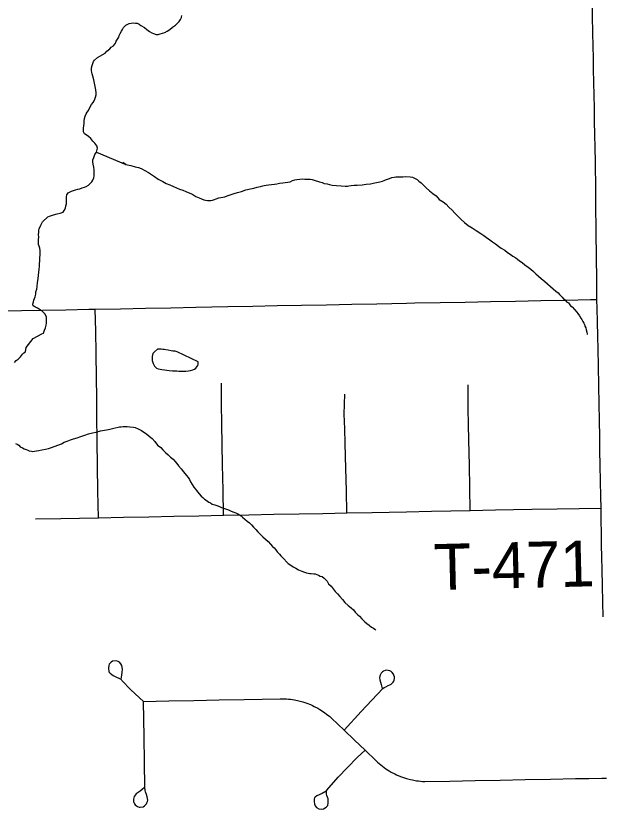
# Model space of a CAD drawing. Extents: x 103424 to 290657, y 38711 to 110967.
# Drawn here: x 214250.2002 to 214250.5629, y 40211.6248 to 40212.115 of the extents above; entities that cross this region are included whole.
import ezdxf

# ---------------------------------------------------------------- set-up
doc = ezdxf.new("R2010")
doc.units = 0
for name, color, linetype in [('GM_X_Minor_Lake', 7, 'Continuous'), ('GM_X_Minor_River', 7, 'Continuous'), ('GM_X_State_Route', 7, 'Continuous'), ('GM_X_Township_Road', 7, 'Continuous'), ('GM_X_Township_Road_Text', 7, 'Continuous')]:
    doc.layers.add(name, color=color, linetype=linetype)

msp = doc.modelspace()

# ---------------------------------------------------------------- linework, layer by layer
at = {"layer": 'GM_X_Minor_Lake'}
for points in [[(214250.31266, 40211.90115), (214250.29982, 40211.90738), (214250.29849, 40211.90774), (214250.29715, 40211.9079), (214250.29601, 40211.90807), (214250.2943, 40211.90842), (214250.29277, 40211.90858), (214250.29182, 40211.90876), (214250.29087, 40211.90893), (214250.28992, 40211.9091), (214250.28897, 40211.90909), (214250.28764, 40211.90906), (214250.28577, 40211.90732), (214250.28484, 40211.90635), (214250.2843, 40211.90444), (214250.28432, 40211.9033), (214250.28435, 40211.90197), (214250.28495, 40211.90008), (214250.28574, 40211.89857), (214250.28709, 40211.89726), (214250.28805, 40211.8969), (214250.28919, 40211.89673)], [(214250.31266, 40211.90115), (214250.29982, 40211.90738), (214250.29849, 40211.90774), (214250.29715, 40211.9079), (214250.29601, 40211.90807), (214250.2943, 40211.90842), (214250.29277, 40211.90858), (214250.29182, 40211.90876), (214250.29087, 40211.90893), (214250.28992, 40211.9091), (214250.28897, 40211.90909), (214250.28764, 40211.90906), (214250.28577, 40211.90732), (214250.28484, 40211.90635), (214250.2843, 40211.90444), (214250.28432, 40211.9033), (214250.28435, 40211.90197), (214250.28495, 40211.90008), (214250.28574, 40211.89857), (214250.28709, 40211.89726), (214250.28805, 40211.8969), (214250.28919, 40211.89673), (214250.29033, 40211.89656), (214250.29205, 40211.89621), (214250.29338, 40211.89605), (214250.2949, 40211.89588), (214250.2968, 40211.89573), (214250.29851, 40211.89557), (214250.29965, 40211.89559), (214250.3008, 40211.89542), (214250.30194, 40211.89544), (214250.30307, 40211.89546), (214250.30402, 40211.89548), (214250.30516, 40211.8955), (214250.30687, 40211.89572), (214250.308, 40211.89593), (214250.30951, 40211.89634), (214250.31046, 40211.89673), (214250.3114, 40211.89732), (214250.31251, 40211.89886), (214250.31268, 40211.89982), (214250.31285, 40211.90077), (214250.31266, 40211.90115)], [(214250.28919, 40211.89673), (214250.29033, 40211.89656), (214250.29205, 40211.89621), (214250.29338, 40211.89605), (214250.2949, 40211.89588), (214250.2968, 40211.89573), (214250.29851, 40211.89557), (214250.29965, 40211.89559), (214250.3008, 40211.89542), (214250.30194, 40211.89544), (214250.30307, 40211.89546), (214250.30402, 40211.89548), (214250.30516, 40211.8955), (214250.30687, 40211.89572), (214250.308, 40211.89593), (214250.30951, 40211.89634), (214250.31046, 40211.89673), (214250.3114, 40211.89732), (214250.31251, 40211.89886), (214250.31268, 40211.89982), (214250.31285, 40211.90077), (214250.31266, 40211.90115)]]:
    msp.add_lwpolyline(points, dxfattribs=at)
at = {"layer": 'GM_X_Minor_River'}
for points in [[(214250.245, 40212.01039), (214250.2463, 40212.01155), (214250.24705, 40212.01252), (214250.24779, 40212.01348), (214250.24833, 40212.01482), (214250.2485, 40212.01616), (214250.24847, 40212.01767), (214250.24844, 40212.01976), (214250.24841, 40212.02148), (214250.24799, 40212.02337), (214250.24778, 40212.0247), (214250.24775, 40212.02603), (214250.2483, 40212.02756), (214250.24903, 40212.02928), (214250.24995, 40212.03082), (214250.25066, 40212.0333), (214250.25026, 40212.03463), (214250.2489, 40212.03631), (214250.24774, 40212.03762), (214250.24638, 40212.03912), (214250.24503, 40212.04043), (214250.24349, 40212.04154), (214250.24253, 40212.04209), (214250.24194, 40212.04322), (214250.24192, 40212.04455), (214250.2419, 40212.0455), (214250.24206, 40212.04703), (214250.24241, 40212.04855), (214250.24239, 40212.05008), (214250.24255, 40212.0516), (214250.2429, 40212.05294), (214250.24364, 40212.05447), (214250.24419, 40212.05543), (214250.24493, 40212.05659), (214250.24585, 40212.05831), (214250.24695, 40212.06023), (214250.24788, 40212.06139), (214250.24843, 40212.06254), (214250.24898, 40212.0635), (214250.24934, 40212.06465), (214250.24969, 40212.06618), (214250.24967, 40212.06751), (214250.24945, 40212.06921), (214250.24922, 40212.0713), (214250.2488, 40212.07339), (214250.24839, 40212.07547), (214250.24778, 40212.07774), (214250.24737, 40212.07906), (214250.24717, 40212.08001), (214250.24696, 40212.08115), (214250.24693, 40212.08286), (214250.24728, 40212.08438), (214250.24764, 40212.08553), (214250.24819, 40212.08668), (214250.24874, 40212.08764), (214250.25061, 40212.0892), (214250.25211, 40212.08998), (214250.25531, 40212.09194), (214250.25643, 40212.0931), (214250.25811, 40212.09466), (214250.25904, 40212.09562), (214250.26036, 40212.09641), (214250.26165, 40212.09814), (214250.2622, 40212.09929), (214250.26294, 40212.10064), (214250.26368, 40212.10179), (214250.26404, 40212.10275), (214250.26458, 40212.10409), (214250.26532, 40212.10543), (214250.26606, 40212.10659), (214250.26661, 40212.10774), (214250.2681, 40212.10928), (214250.26923, 40212.10987), (214250.27017, 40212.11027), (214250.27131, 40212.11048), (214250.27301, 40212.1107), (214250.27415, 40212.11053), (214250.27511, 40212.11036), (214250.27626, 40212.10981), (214250.27741, 40212.10907), (214250.27952, 40212.10778), (214250.28106, 40212.10648), (214250.28279, 40212.10537), (214250.28414, 40212.10444), (214250.28509, 40212.10408), (214250.28681, 40212.10354), (214250.28795, 40212.10356), (214250.28928, 40212.10377), (214250.29079, 40212.10418), (214250.29211, 40212.10477), (214250.29361, 40212.10556), (214250.2953, 40212.10654), (214250.2968, 40212.1079), (214250.29867, 40212.10926), (214250.29998, 40212.11043), (214250.3011, 40212.11159), (214250.30184, 40212.11274), (214250.30239, 40212.11389), (214250.30274, 40212.11523)], [(214250.24995, 40212.03082), (214250.26812, 40212.02316), (214250.2662, 40212.02427), (214250.26812, 40212.02316), (214250.27118, 40212.02246), (214250.27385, 40212.02174), (214250.27594, 40212.02121), (214250.27747, 40212.02067), (214250.28208, 40212.01809), (214250.284, 40212.01698), (214250.28573, 40212.01568), (214250.28804, 40212.01401), (214250.29091, 40212.01273), (214250.29302, 40212.01144), (214250.29531, 40212.01053), (214250.29742, 40212.00962), (214250.29934, 40212.0087), (214250.30125, 40212.00798), (214250.30335, 40212.00725), (214250.30507, 40212.00652), (214250.3066, 40212.00579), (214250.30813, 40212.00525), (214250.30947, 40212.00451), (214250.31139, 40212.00341), (214250.31331, 40212.00249), (214250.31484, 40212.00195), (214250.31618, 40212.0014), (214250.31732, 40212.00104), (214250.31847, 40212.00087), (214250.31942, 40212.00089), (214250.32055, 40212.00091), (214250.32169, 40212.00112), (214250.32282, 40212.00152), (214250.32395, 40212.00192), (214250.32546, 40212.00252), (214250.32792, 40212.00294), (214250.32925, 40212.00316), (214250.33057, 40212.00375), (214250.33189, 40212.00416), (214250.33321, 40212.00456), (214250.33491, 40212.00516), (214250.33699, 40212.00577), (214250.33945, 40212.00638), (214250.34228, 40212.00738), (214250.34511, 40212.008), (214250.34719, 40212.00842), (214250.34927, 40212.00903), (214250.35021, 40212.00943), (214250.35135, 40212.00964), (214250.35267, 40212.01004), (214250.35362, 40212.01006), (214250.35476, 40212.01027), (214250.35627, 40212.01049), (214250.35798, 40212.01071), (214250.35987, 40212.01093), (214250.36139, 40212.01115), (214250.36309, 40212.01156), (214250.36498, 40212.01178), (214250.36953, 40212.01244), (214250.37104, 40212.01322), (214250.37255, 40212.01363), (214250.37368, 40212.01384), (214250.37558, 40212.01407), (214250.37709, 40212.01428), (214250.37861, 40212.01412), (214250.38032, 40212.01415), (214250.38185, 40212.01399), (214250.38318, 40212.01382), (214250.38432, 40212.01346), (214250.38776, 40212.01238), (214250.38929, 40212.01203), (214250.39063, 40212.01148), (214250.39234, 40212.01114), (214250.39386, 40212.01078), (214250.39558, 40212.01043), (214250.39825, 40212.0101), (214250.4011, 40212.00996), (214250.40357, 40212.00982), (214250.4049, 40212.00984), (214250.40584, 40212.01005), (214250.40717, 40212.01007), (214250.40907, 40212.01029), (214250.41096, 40212.01033), (214250.414, 40212.01057), (214250.41646, 40212.011), (214250.41911, 40212.01124), (214250.42081, 40212.01165), (214250.4229, 40212.01207), (214250.42498, 40212.01248), (214250.42668, 40212.01289), (214250.42762, 40212.01329), (214250.42856, 40212.01369), (214250.4297, 40212.01409), (214250.43102, 40212.01449), (214250.43234, 40212.01509), (214250.43385, 40212.0153), (214250.4348, 40212.01551), (214250.43594, 40212.01553), (214250.43745, 40212.01556), (214250.43916, 40212.01559), (214250.44087, 40212.01562)], [(214250.44087, 40212.01562), (214250.44372, 40212.01548), (214250.44506, 40212.01531), (214250.44639, 40212.01477), (214250.44793, 40212.01385), (214250.44909, 40212.01292), (214250.45043, 40212.0118), (214250.45179, 40212.01049), (214250.45353, 40212.00881), (214250.45565, 40212.00695), (214250.45777, 40212.00528), (214250.45969, 40212.00379), (214250.46163, 40212.00154), (214250.46413, 40212.00007), (214250.46586, 40211.99858), (214250.46761, 40211.99671), (214250.46954, 40211.99484), (214250.47128, 40211.99297), (214250.47321, 40211.99111), (214250.47515, 40211.98924), (214250.47727, 40211.98738), (214250.47958, 40211.98552), (214250.48207, 40211.98404), (214250.48438, 40211.98237), (214250.48726, 40211.98052), (214250.48919, 40211.97923), (214250.49092, 40211.97793), (214250.49284, 40211.97663), (214250.49457, 40211.97533), (214250.49649, 40211.97403), (214250.49823, 40211.97273), (214250.49996, 40211.97143), (214250.50207, 40211.97014), (214250.5038, 40211.96884), (214250.50553, 40211.96773), (214250.50708, 40211.96643), (214250.50899, 40211.96551), (214250.50996, 40211.96458), (214250.5113, 40211.96365), (214250.51284, 40211.96254), (214250.51458, 40211.96105), (214250.5165, 40211.95975), (214250.51823, 40211.95846), (214250.51978, 40211.95696), (214250.52132, 40211.95566), (214250.52306, 40211.95417), (214250.5246, 40211.95268), (214250.52691, 40211.95082), (214250.53212, 40211.94635), (214250.53367, 40211.94485), (214250.53502, 40211.94374), (214250.53598, 40211.9428), (214250.53753, 40211.94112), (214250.5385, 40211.94019), (214250.53946, 40211.93944), (214250.54024, 40211.93832), (214250.54139, 40211.93758), (214250.54275, 40211.93589), (214250.54371, 40211.93515), (214250.54526, 40211.93347), (214250.54662, 40211.93197), (214250.5472, 40211.93103), (214250.54837, 40211.92972), (214250.54915, 40211.92821), (214250.54974, 40211.92727), (214250.55033, 40211.92614), (214250.55092, 40211.9252), (214250.55131, 40211.92426), (214250.55152, 40211.92331), (214250.55211, 40211.92218), (214250.55232, 40211.92104), (214250.55273, 40211.91953), (214250.55294, 40211.91839), (214250.55313, 40211.91802)], [(214250.19929, 40211.90082), (214250.20041, 40211.90198), (214250.20154, 40211.90276), (214250.20303, 40211.90431), (214250.20433, 40211.90585), (214250.20507, 40211.90682), (214250.20601, 40211.90741), (214250.20653, 40211.91008), (214250.2108, 40211.91567), (214250.21626, 40211.91842), (214250.2172, 40211.91901), (214250.21774, 40211.92073), (214250.21847, 40211.92227), (214250.21882, 40211.9238), (214250.21899, 40211.92513), (214250.21916, 40211.92627), (214250.21913, 40211.9276), (214250.21911, 40211.92893), (214250.21813, 40211.93082), (214250.21639, 40211.9325), (214250.21447, 40211.93379), (214250.21351, 40211.93435), (214250.21178, 40211.93527), (214250.21082, 40211.93582), (214250.21061, 40211.93677), (214250.21097, 40211.93829), (214250.21133, 40211.93925), (214250.21169, 40211.9404), (214250.21205, 40211.94135), (214250.2124, 40211.94307), (214250.21257, 40211.94441), (214250.2131, 40211.94613), (214250.21326, 40211.94784), (214250.2136, 40211.95032), (214250.21394, 40211.95241), (214250.21409, 40211.9547), (214250.21444, 40211.95661), (214250.21459, 40211.95851), (214250.21476, 40211.96003), (214250.21472, 40211.96175), (214250.21488, 40211.96365), (214250.21504, 40211.96555), (214250.21519, 40211.96727), (214250.21517, 40211.9686), (214250.21515, 40211.96993), (214250.21493, 40211.97144), (214250.21453, 40211.97277), (214250.21413, 40211.97371), (214250.21411, 40211.97504), (214250.21408, 40211.97675), (214250.21424, 40211.97828), (214250.21421, 40211.9798), (214250.21437, 40211.98132), (214250.21435, 40211.98246), (214250.21453, 40211.98341), (214250.21562, 40211.98572), (214250.21654, 40211.98763), (214250.2199, 40211.99074), (214250.22103, 40211.99114), (214250.22217, 40211.99154), (214250.22349, 40211.99194), (214250.22557, 40211.99255), (214250.22745, 40211.99315), (214250.22934, 40211.99376), (214250.23008, 40211.99472), (214250.23082, 40211.99625), (214250.23098, 40211.99759), (214250.23134, 40211.99893), (214250.23151, 40212.00026), (214250.23149, 40212.00121), (214250.23145, 40212.00311), (214250.23162, 40212.00444), (214250.23255, 40212.0056), (214250.23443, 40212.00659), (214250.23575, 40212.00699), (214250.23707, 40212.00739), (214250.2384, 40212.0078), (214250.23972, 40212.0082), (214250.24104, 40212.0088), (214250.24255, 40212.0092), (214250.24349, 40212.0096), (214250.245, 40212.01039)], [(214250.2, 40211.85083), (214250.20096, 40211.85028), (214250.20192, 40211.84973), (214250.20288, 40211.84879), (214250.20423, 40211.84806), (214250.20538, 40211.84751), (214250.20653, 40211.84696), (214250.20748, 40211.84659), (214250.20844, 40211.84623), (214250.20977, 40211.84607), (214250.21072, 40211.84589), (214250.21167, 40211.84591), (214250.213, 40211.84612), (214250.21432, 40211.84634), (214250.21621, 40211.84675), (214250.21849, 40211.84717), (214250.22038, 40211.84759), (214250.22208, 40211.84819), (214250.2283, 40211.85058), (214250.22999, 40211.85156), (214250.23188, 40211.85217), (214250.23395, 40211.85296), (214250.23584, 40211.85357), (214250.23792, 40211.85418), (214250.24037, 40211.85498), (214250.24282, 40211.85597), (214250.24509, 40211.85678), (214250.24755, 40211.85739), (214250.24982, 40211.85781), (214250.25246, 40211.85862), (214250.25606, 40211.85925), (214250.25814, 40211.85967), (214250.25984, 40211.86008), (214250.26154, 40211.86049), (214250.26325, 40211.8609), (214250.26419, 40211.86111), (214250.26514, 40211.86113), (214250.26647, 40211.86115), (214250.2678, 40211.86118), (214250.26894, 40211.8612), (214250.27046, 40211.86103)], [(214250.27046, 40211.86103), (214250.27274, 40211.86089), (214250.27388, 40211.86071), (214250.27561, 40211.8598), (214250.27656, 40211.85943), (214250.27772, 40211.85869), (214250.27925, 40211.85777), (214250.28079, 40211.85666), (214250.28252, 40211.85536), (214250.28426, 40211.85387), (214250.286, 40211.852), (214250.28756, 40211.84974), (214250.28968, 40211.84826), (214250.29103, 40211.84676), (214250.29258, 40211.84527), (214250.29413, 40211.84378), (214250.29567, 40211.84228), (214250.29721, 40211.84098), (214250.29837, 40211.83986), (214250.29954, 40211.83836), (214250.3007, 40211.83686), (214250.30226, 40211.83518), (214250.30362, 40211.8333), (214250.30556, 40211.83106), (214250.30653, 40211.82974), (214250.30731, 40211.82843), (214250.3081, 40211.82711), (214250.31006, 40211.82372), (214250.31103, 40211.8226), (214250.3118, 40211.82166), (214250.31258, 40211.82073), (214250.31336, 40211.8196), (214250.31452, 40211.81829), (214250.31568, 40211.81736), (214250.31664, 40211.81643), (214250.31761, 40211.81568), (214250.31933, 40211.81457), (214250.32029, 40211.81402), (214250.32145, 40211.81328), (214250.32297, 40211.81293), (214250.32431, 40211.81238), (214250.32584, 40211.81184), (214250.32718, 40211.81129), (214250.32909, 40211.81057), (214250.33024, 40211.81021), (214250.33139, 40211.80966), (214250.33272, 40211.80911), (214250.33425, 40211.80857), (214250.3354, 40211.80821), (214250.33636, 40211.80765), (214250.33731, 40211.80729), (214250.33827, 40211.80674), (214250.33924, 40211.806), (214250.3402, 40211.80525), (214250.34155, 40211.80395), (214250.34309, 40211.80283), (214250.34444, 40211.80172), (214250.3456, 40211.80041), (214250.34696, 40211.7991), (214250.34831, 40211.7976), (214250.34967, 40211.79611), (214250.35121, 40211.79461), (214250.35276, 40211.79312), (214250.35431, 40211.79163), (214250.35604, 40211.79014), (214250.3574, 40211.78864), (214250.35875, 40211.78714), (214250.35972, 40211.78621), (214250.36069, 40211.78509), (214250.36147, 40211.78377), (214250.36302, 40211.78228), (214250.36379, 40211.78134), (214250.36476, 40211.78041), (214250.36844, 40211.77667), (214250.36997, 40211.77556), (214250.37151, 40211.77464), (214250.37305, 40211.77371), (214250.37477, 40211.77279), (214250.37669, 40211.77188), (214250.37841, 40211.77115), (214250.37974, 40211.77079), (214250.3807, 40211.77062), (214250.38165, 40211.77044), (214250.3826, 40211.77046), (214250.38412, 40211.7703), (214250.38507, 40211.77013), (214250.38603, 40211.76976), (214250.38699, 40211.7694), (214250.38813, 40211.76885), (214250.38928, 40211.76849), (214250.39063, 40211.76757), (214250.3914, 40211.76663), (214250.39237, 40211.76569), (214250.39335, 40211.764), (214250.39489, 40211.7627), (214250.39606, 40211.76101), (214250.39742, 40211.75932), (214250.39878, 40211.75782), (214250.40033, 40211.75614), (214250.40188, 40211.75446), (214250.40343, 40211.75259)], [(214250.40343, 40211.75259), (214250.40536, 40211.75072), (214250.40729, 40211.74923), (214250.40864, 40211.74793), (214250.4098, 40211.74662), (214250.41135, 40211.74493), (214250.41232, 40211.744), (214250.41386, 40211.74251), (214250.41464, 40211.74157), (214250.41579, 40211.74064), (214250.41695, 40211.73952), (214250.4183, 40211.7384), (214250.41984, 40211.73729), (214250.42099, 40211.73655), (214250.42195, 40211.736), (214250.42253, 40211.73563)]]:
    msp.add_lwpolyline(points, dxfattribs=at)
at = {"layer": 'GM_X_State_Route'}
for points in [[(214250.55875, 40211.97021), (214250.5586, 40211.9769), (214250.55852, 40211.98568), (214250.55844, 40211.99479), (214250.55836, 40212.00431), (214250.55829, 40212.01226), (214250.55819, 40212.02012), (214250.55813, 40212.02443), (214250.55795, 40212.03403), (214250.55782, 40212.04099), (214250.55765, 40212.05027), (214250.55749, 40212.05838), (214250.55735, 40212.06583), (214250.55718, 40212.07402), (214250.55701, 40212.08181), (214250.55686, 40212.08869), (214250.5567, 40212.09647), (214250.55653, 40212.10434), (214250.55636, 40212.11494), (214250.55632, 40212.12297)], [(214250.5629, 40211.74373), (214250.56271, 40211.75267), (214250.5625, 40211.76302), (214250.56229, 40211.7727), (214250.56213, 40211.78049), (214250.56197, 40211.78819), (214250.56183, 40211.79482), (214250.56173, 40211.80376), (214250.56166, 40211.8108), (214250.56141, 40211.81808), (214250.56125, 40211.82752), (214250.56108, 40211.83746), (214250.56091, 40211.84632), (214250.56075, 40211.85477), (214250.56058, 40211.86495), (214250.56034, 40211.8753), (214250.56021, 40211.88631), (214250.55995, 40211.89865), (214250.55973, 40211.90908), (214250.55957, 40211.91695), (214250.55938, 40211.92614), (214250.55922, 40211.93392), (214250.55909, 40211.93981), (214250.55901, 40211.94585), (214250.55893, 40211.95545), (214250.55884, 40211.96258), (214250.55876, 40211.9697), (214250.55875, 40211.97021)]]:
    msp.add_lwpolyline(points, dxfattribs=at)
at = {"layer": 'GM_X_Township_Road'}
for points in [[(214250.19078, 40211.93262), (214250.20372, 40211.93287), (214250.21667, 40211.93312), (214250.23092, 40211.93339), (214250.24517, 40211.93367), (214250.24922, 40211.93374), (214250.26475, 40211.93405), (214250.28028, 40211.93435), (214250.29581, 40211.93465), (214250.31134, 40211.93495), (214250.32118, 40211.93514), (214250.33102, 40211.93533), (214250.34655, 40211.93563), (214250.36155, 40211.93592), (214250.37655, 40211.93621), (214250.39208, 40211.93651), (214250.40761, 40211.93681), (214250.42314, 40211.93711), (214250.43231, 40211.93728), (214250.44148, 40211.93746), (214250.44665, 40211.93757), (214250.46218, 40211.93787), (214250.47771, 40211.93817), (214250.49324, 40211.93847), (214250.50877, 40211.93876), (214250.52431, 40211.93907), (214250.5397, 40211.93936), (214250.5551, 40211.93966), (214250.55909, 40211.93981)], [(214250.25114, 40211.80491), (214250.25093, 40211.81306), (214250.25071, 40211.8212), (214250.25056, 40211.83673), (214250.25041, 40211.85227), (214250.25025, 40211.8678), (214250.25014, 40211.87946), (214250.25002, 40211.89112), (214250.24973, 40211.90665), (214250.24947, 40211.9202), (214250.24922, 40211.93374)], [(214250.32846, 40211.80641), (214250.32815, 40211.82194), (214250.32784, 40211.83748), (214250.32759, 40211.85011), (214250.32734, 40211.86275), (214250.32723, 40211.87541), (214250.32711, 40211.88807)], [(214250.48079, 40211.80936), (214250.4806, 40211.82333), (214250.48041, 40211.83729), (214250.48002, 40211.85282), (214250.47978, 40211.86259), (214250.47953, 40211.87237), (214250.47957, 40211.88709)], [(214250.40463, 40211.80789), (214250.40427, 40211.82159), (214250.40391, 40211.83529), (214250.40351, 40211.85081), (214250.40327, 40211.85986), (214250.40303, 40211.8689), (214250.40335, 40211.88129)], [(214250.21232, 40211.80417), (214250.22785, 40211.80447), (214250.2395, 40211.80469), (214250.25114, 40211.80491), (214250.26667, 40211.80521), (214250.2822, 40211.80552), (214250.29773, 40211.80582), (214250.3131, 40211.80611), (214250.32846, 40211.80641), (214250.34399, 40211.80671), (214250.35953, 40211.80702), (214250.37506, 40211.80732), (214250.38984, 40211.8076), (214250.40463, 40211.80789), (214250.42016, 40211.80819), (214250.43079, 40211.8084), (214250.44142, 40211.8086), (214250.45695, 40211.8089), (214250.46887, 40211.80913), (214250.48079, 40211.80936), (214250.49632, 40211.80966), (214250.5076, 40211.80988), (214250.51888, 40211.81009), (214250.53442, 40211.81035), (214250.54804, 40211.81057), (214250.56166, 40211.8108)], [(214250.27906, 40211.69136), (214250.2712, 40211.69855), (214250.26556, 40211.70441), (214250.26529, 40211.70506), (214250.26564, 40211.70763), (214250.26586, 40211.70945), (214250.266, 40211.71102), (214250.26583, 40211.71248), (214250.26561, 40211.71364), (214250.26501, 40211.71463), (214250.26418, 40211.71554), (214250.2633, 40211.71612), (214250.26228, 40211.71639), (214250.25983, 40211.7162), (214250.259, 40211.71568), (214250.25831, 40211.71512), (214250.25787, 40211.71438), (214250.25754, 40211.7135), (214250.2574, 40211.71215), (214250.25768, 40211.70964), (214250.25834, 40211.70876), (214250.25936, 40211.70805), (214250.26035, 40211.70733), (214250.26222, 40211.70637), (214250.26377, 40211.70576), (214250.26504, 40211.70519)], [(214250.40283, 40211.67369), (214250.41341, 40211.68507), (214250.42007, 40211.69224), (214250.42674, 40211.69941), (214250.42762, 40211.7), (214250.42861, 40211.70049), (214250.4301, 40211.70121), (214250.43107, 40211.70169), (214250.43186, 40211.70208), (214250.43259, 40211.70263), (214250.43318, 40211.70336), (214250.43352, 40211.70387), (214250.4338, 40211.7046), (214250.43397, 40211.70554), (214250.43394, 40211.7065), (214250.4337, 40211.70751), (214250.43335, 40211.70823), (214250.43263, 40211.7092), (214250.43193, 40211.70986), (214250.43107, 40211.71034), (214250.43017, 40211.71059), (214250.4292, 40211.71066), (214250.42816, 40211.71045), (214250.4273, 40211.7101), (214250.42661, 40211.70962), (214250.42588, 40211.70886), (214250.42519, 40211.70771), (214250.42491, 40211.70695), (214250.42477, 40211.70598), (214250.42494, 40211.70474), (214250.42533, 40211.70336), (214250.4257, 40211.70183), (214250.42643, 40211.69938)], [(214250.27969, 40211.63811), (214250.27823, 40211.63703), (214250.27691, 40211.63601), (214250.27561, 40211.63507), (214250.27452, 40211.63422), (214250.27382, 40211.63346), (214250.27328, 40211.63258), (214250.27294, 40211.63172), (214250.27281, 40211.63092), (214250.27276, 40211.63027), (214250.27283, 40211.62955), (214250.27302, 40211.62884), (214250.27338, 40211.62812), (214250.27387, 40211.6275), (214250.2747, 40211.6269), (214250.27527, 40211.62654), (214250.27624, 40211.62612), (214250.27696, 40211.62602), (214250.2788, 40211.6263), (214250.27956, 40211.6268), (214250.28026, 40211.62747), (214250.2808, 40211.6282), (214250.28111, 40211.62877), (214250.2814, 40211.62947), (214250.28158, 40211.6303), (214250.28129, 40211.63248), (214250.28083, 40211.63383), (214250.28032, 40211.63553), (214250.28011, 40211.63633), (214250.27996, 40211.63689), (214250.27982, 40211.63761), (214250.27978, 40211.63834), (214250.27957, 40211.65388), (214250.27936, 40211.66941), (214250.27921, 40211.68038), (214250.27906, 40211.69136)], [(214250.27906, 40211.69136), (214250.29459, 40211.69166), (214250.31012, 40211.69197), (214250.32565, 40211.69228), (214250.34119, 40211.69258), (214250.35228, 40211.6928), (214250.36337, 40211.69302), (214250.36723, 40211.69294), (214250.36851, 40211.69283), (214250.36979, 40211.6927), (214250.37233, 40211.69232), (214250.37484, 40211.6918), (214250.37732, 40211.69114), (214250.37977, 40211.69034), (214250.38213, 40211.6894), (214250.38332, 40211.68888), (214250.38448, 40211.68833), (214250.38675, 40211.68714), (214250.38787, 40211.68649), (214250.38895, 40211.68581), (214250.39106, 40211.68437), (214250.3921, 40211.68361), (214250.39409, 40211.68199), (214250.39506, 40211.68114), (214250.40283, 40211.67369), (214250.40932, 40211.66746), (214250.41581, 40211.66122), (214250.42263, 40211.65465), (214250.42357, 40211.65378), (214250.42454, 40211.65293), (214250.42653, 40211.65131), (214250.42862, 40211.64981), (214250.43077, 40211.64842), (214250.43188, 40211.64777), (214250.43416, 40211.64658), (214250.43532, 40211.64603), (214250.43766, 40211.64503), (214250.43887, 40211.64458), (214250.44133, 40211.64377), (214250.4438, 40211.64311), (214250.44505, 40211.64284), (214250.44756, 40211.64239), (214250.44884, 40211.64222), (214250.45012, 40211.64208), (214250.4514, 40211.64198), (214250.45268, 40211.64191), (214250.46821, 40211.64221), (214250.48374, 40211.6425), (214250.49927, 40211.6428), (214250.51481, 40211.6431), (214250.53034, 40211.64339), (214250.54587, 40211.64369), (214250.554, 40211.64384), (214250.56213, 40211.644), (214250.56497, 40211.64405)], [(214250.39185, 40211.6359), (214250.38927, 40211.63447), (214250.38606, 40211.63313), (214250.38494, 40211.63227), (214250.38469, 40211.63173), (214250.38444, 40211.63094), (214250.38434, 40211.62929), (214250.38453, 40211.62805), (214250.38507, 40211.62678), (214250.3859, 40211.62579), (214250.38727, 40211.62496), (214250.38882, 40211.62483), (214250.39013, 40211.62512), (214250.39185, 40211.62601), (214250.39277, 40211.62712), (214250.39309, 40211.62878), (214250.39296, 40211.6311), (214250.39232, 40211.63317), (214250.3921, 40211.63402), (214250.392, 40211.63536), (214250.39231, 40211.63652), (214250.39922, 40211.64452), (214250.40509, 40211.65058), (214250.41096, 40211.65664), (214250.41581, 40211.66122)]]:
    msp.add_lwpolyline(points, dxfattribs=at)

# ---------------------------------------------------------------- texts
at = {"layer": 'GM_X_Township_Road_Text'}
msp.add_text('T-471', height=0.028409, rotation=1.4044, dxfattribs=at).set_placement((214250.45862, 40211.76015))

doc.saveas('drawing.dxf')
